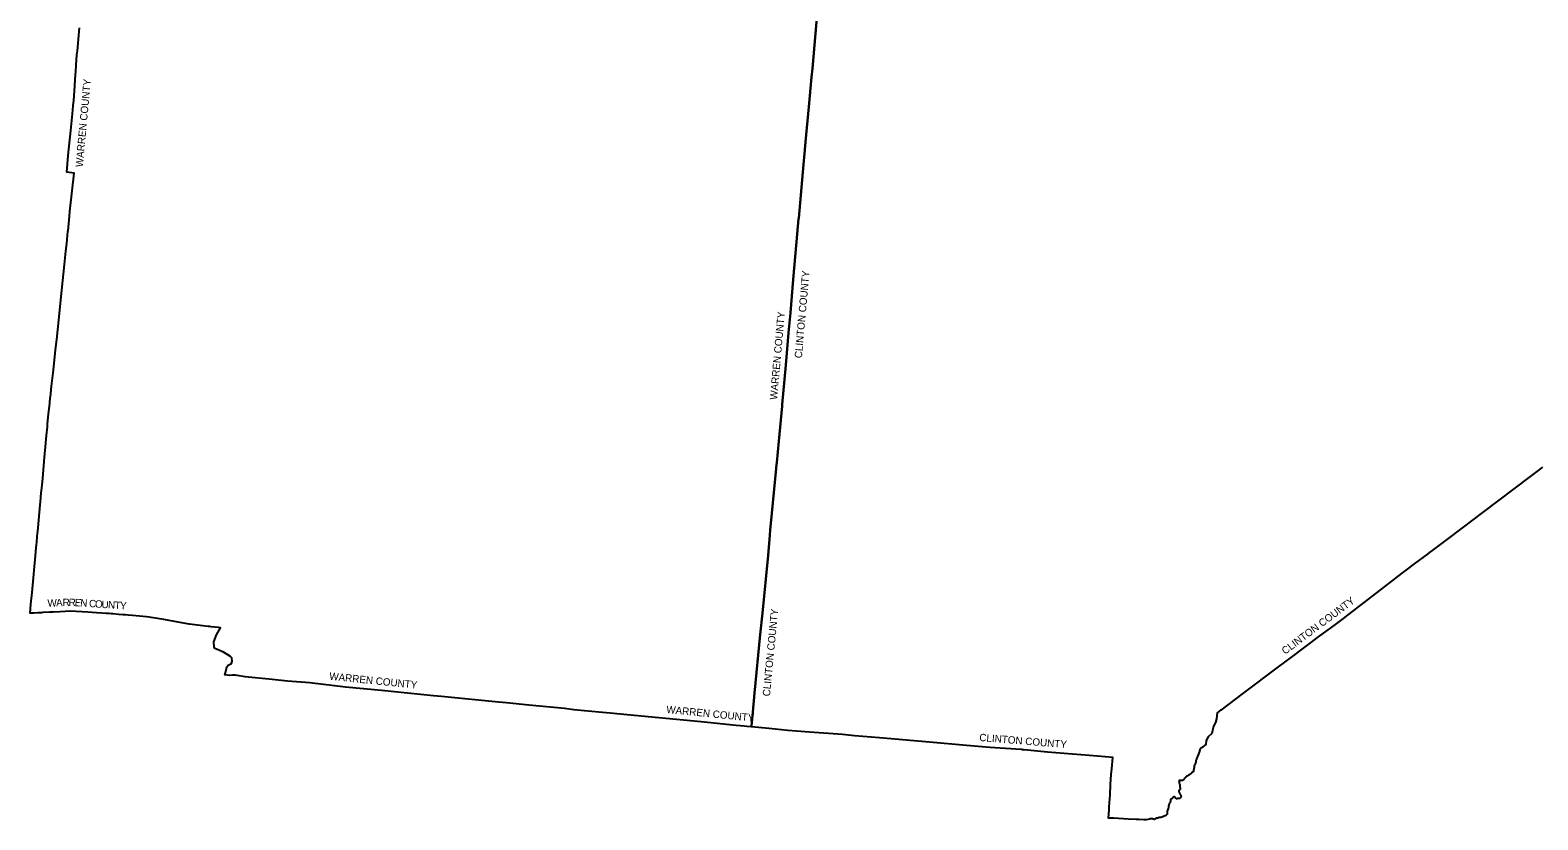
# Model space of a CAD drawing. Extents: x 1410790 to 1770854, y 448063 to 770588.
# Drawn here: x 1443984 to 1648152, y 448063 to 554951 of the extents above; entities that cross this region are included whole.
import ezdxf

# ---------------------------------------------------------------- set-up
doc = ezdxf.new("R2010")
doc.units = 0
doc.layers.add('GM_X_Adjacent_County', color=7, linetype='Continuous')
doc.layers.add('GM_X_Adjacent_County_Text', color=7, linetype='Continuous')

msp = doc.modelspace()

# ---------------------------------------------------------------- linework, layer by layer
at = {"layer": 'GM_X_Adjacent_County'}
for points in [[(1551044, 562988), (1549909, 549765), (1549797, 548590), (1549411, 544570), (1549068, 540794), (1548703, 536779), (1548609, 535719), (1548059, 529500), (1548052, 529426), (1547777, 526306), (1547463, 522758), (1547324, 521188), (1546926, 516687), (1546686, 513989), (1546298, 509606), (1545822, 504298), (1545798, 504044), (1545353, 499331), (1545078, 496425), (1545013, 495738), (1545002, 495623), (1544429, 489554), (1544212, 487256), (1544123, 486002), (1543861, 483362), (1543818, 482923), (1543136, 476031), (1542849, 473143), (1542090, 465215), (1541846, 462655), (1541796, 462135), (1541666, 460788), (1541653, 460642), (1541041, 460701), (1540690, 460735), (1539583, 460843), (1534847, 461340), (1529119, 461882), (1524835, 462277), (1522527, 462501), (1521474, 462603), (1517626, 462974), (1516331, 463120), (1511534, 463579), (1508494, 463882), (1507395, 463992), (1500129, 464724), (1499699, 464749), (1498611, 464829), (1491561, 465550), (1489139, 465776), (1486709, 466029), (1481873, 466588), (1478820, 466849), (1476763, 467058), (1473103, 467430), (1472028, 467591), (1471726, 467646), (1471404, 467641), (1470996, 467621), (1470355, 467682), (1470477, 468147), (1470634, 468792), (1470818, 468979), (1471250, 469241), (1471324, 469554), (1471278, 469969), (1471115, 470179), (1470156, 470775), (1469197, 471148), (1468981, 471266), (1468884, 471482), (1468838, 472158), (1469215, 473110), (1469771, 474068), (1469488, 474099), (1468514, 474205), (1468317, 474227), (1468070, 474254), (1465546, 474533), (1465514, 474538), (1464047, 474802), (1462090, 475171), (1460366, 475470), (1460105, 475518), (1459750, 475550), (1457862, 475710), (1457260, 475761), (1456894, 475792), (1456530, 475823), (1455952, 475872), (1455201, 475935), (1454992, 475953), (1454665, 475973), (1454264, 475999), (1453697, 476034), (1452980, 476078), (1451795, 476152), (1449437, 476298), (1448004, 476227), (1447104, 476183), (1446824, 476169), (1446586, 476157), (1445723, 476114), (1445509, 476104), (1445487, 476103), (1445250, 476091), (1445002, 476079), (1444490, 476053), (1444195, 476039), (1443984, 476028), (1444098, 477254), (1444251, 478851), (1444476, 481335), (1444523, 481841), (1444705, 483807), (1444759, 484387), (1444847, 485340), (1444872, 485607), (1444945, 486395), (1445051, 487541), (1445055, 487578), (1445361, 490723), (1445390, 491098), (1445497, 492347), (1445549, 492942), (1445593, 493388), (1445681, 494266), (1445733, 494863), (1445786, 495447), (1445993, 497704), (1446027, 498075), (1446212, 500082), (1446321, 501270), (1446353, 501608), (1446491, 503041), (1446549, 503678), (1446629, 504463), (1446713, 505217), (1446718, 505262), (1446895, 506786), (1447124, 508908), (1447427, 511678), (1447578, 513058), (1447724, 514393), (1447726, 514409), (1448276, 519738), (1448652, 523221), (1448836, 525037), (1448942, 526090), (1449101, 527682), (1449113, 527799), (1449315, 529787), (1449380, 530405), (1449934, 535585), (1448958, 535719), (1449150, 537980), (1449487, 541354), (1449714, 543629), (1449829, 544701), (1449861, 545107), (1449884, 545413), (1449988, 546753), (1450017, 547411), (1450018, 547427), (1450019, 547439), (1450130, 548952), (1450153, 549272), (1450227, 550277), (1450324, 551600), (1450376, 552147), (1450424, 552655), (1450522, 553719), (1450665, 555273)], [(1648788, 495779), (1648023, 495203), (1647133, 494533), (1640676, 489672), (1638042, 487688), (1635644, 485883), (1633819, 484508), (1633505, 484272), (1633248, 484078), (1631413, 482696), (1628958, 480847), (1628919, 480818), (1621997, 475474), (1621966, 475451), (1620523, 474378), (1618604, 472952), (1614700, 470050), (1612987, 468763), (1608261, 465210), (1605211, 462917), (1605170, 462886), (1604731, 462556), (1604641, 461739), (1604515, 461237), (1604229, 460736), (1604010, 459731), (1603508, 459291), (1603228, 458790), (1603196, 458254), (1602590, 457817), (1602535, 457770), (1602480, 457717), (1602427, 457668), (1602383, 457605), (1602358, 457525), (1602356, 457425), (1602354, 457329), (1602332, 457243), (1602265, 457086), (1601940, 456330), (1601860, 456169), (1601851, 456119), (1601844, 456081), (1601850, 455952), (1601848, 455872), (1601814, 455766), (1601756, 455643), (1601702, 455554), (1601671, 455504), (1601646, 455449), (1601632, 455355), (1601625, 455274), (1601614, 455136), (1601585, 455012), (1601561, 454925), (1601541, 454815), (1601523, 454715), (1601517, 454593), (1601498, 454563), (1601444, 454558), (1601399, 454537), (1601367, 454533), (1601293, 454450), (1601236, 454371), (1601156, 454275), (1601078, 454222), (1600987, 454168), (1600862, 454112), (1600720, 454032), (1600610, 453954), (1600490, 453868), (1600438, 453795), (1600354, 453696), (1600262, 453586), (1600116, 453438), (1600021, 453386), (1599961, 453375), (1599877, 453379), (1599786, 453388), (1599712, 453398), (1599650, 453403), (1599596, 453378), (1599563, 453323), (1599554, 453277), (1599562, 453206), (1599590, 453073), (1599639, 452904), (1599666, 452781), (1599659, 452701), (1599649, 452617), (1599654, 452544), (1599673, 452478), (1599707, 452389), (1599724, 452310), (1599728, 452240), (1599707, 452162), (1599666, 452123), (1599617, 452086), (1599574, 452061), (1599537, 452021), (1599529, 451975), (1599540, 451925), (1599554, 451862), (1599575, 451806), (1599594, 451741), (1599625, 451684), (1599658, 451634), (1599691, 451567), (1599736, 451514), (1599771, 451455), (1599800, 451390), (1599811, 451334), (1599824, 451291), (1599839, 451215), (1599824, 451149), (1599794, 451083), (1599753, 451030), (1599712, 450993), (1599659, 450958), (1599621, 450952), (1599569, 450945), (1599519, 450944), (1599450, 450944), (1599378, 450943), (1599320, 450926), (1599223, 450910), (1599165, 450931), (1599132, 450954), (1599095, 451009), (1599077, 451055), (1599044, 451102), (1599017, 451123), (1598971, 451149), (1598907, 451167), (1598841, 451166), (1598790, 451143), (1598754, 451110), (1598727, 451070), (1598692, 451023), (1598630, 450952), (1598569, 450893), (1598477, 450838), (1598426, 450795), (1598416, 450751), (1598417, 450725), (1598414, 450655), (1598398, 450549), (1598376, 450461), (1598326, 450382), (1598281, 450326), (1598232, 450259), (1598214, 450199), (1598189, 450126), (1598169, 450034), (1598157, 449908), (1598132, 449685), (1598100, 449596), (1598048, 449474), (1598010, 449381), (1597977, 449235), (1597967, 449149), (1597966, 449079), (1597974, 448982), (1597971, 448928), (1597959, 448828), (1597924, 448787), (1597885, 448743), (1597832, 448702), (1597765, 448663), (1597670, 448599), (1597567, 448545), (1597459, 448495), (1597377, 448470), (1597326, 448449), (1597227, 448409), (1597164, 448382), (1597102, 448367), (1597028, 448373), (1596950, 448394), (1596890, 448398), (1596839, 448374), (1596792, 448343), (1596750, 448318), (1596681, 448291), (1596623, 448280), (1596552, 448282), (1596512, 448280), (1596476, 448271), (1596444, 448252), (1596378, 448201), (1596324, 448178), (1596281, 448149), (1596222, 448124), (1596183, 448134), (1596141, 448149), (1596093, 448162), (1596049, 448175), (1595971, 448185), (1595895, 448192), (1595798, 448194), (1595662, 448177), (1595565, 448156), (1595348, 448125), (1595106, 448081), (1595044, 448068), (1594982, 448063), (1594897, 448063), (1594783, 448067), (1594127, 448088), (1593750, 448106), (1592674, 448158), (1590719, 448267), (1590007, 448309), (1590085, 449419), (1590110, 449807), (1590219, 451466), (1590303, 452833), (1590388, 454199), (1590479, 454965), (1590579, 456501), (1588502, 456667), (1582883, 457135), (1582867, 457136), (1581739, 457239), (1578575, 457541), (1578555, 457536), (1578544, 457534), (1578534, 457533), (1578526, 457533), (1578517, 457534), (1578433, 457542), (1578361, 457549), (1578224, 457561), (1578209, 457562), (1578194, 457563), (1578192, 457563), (1573961, 457874), (1570793, 458137), (1565757, 458561), (1558990, 459152), (1557881, 459234), (1555623, 459427), (1553981, 459606), (1549518, 459950), (1546591, 460177), (1544018, 460420), (1541653, 460642), (1541666, 460788), (1541796, 462135), (1541846, 462655), (1542090, 465215), (1542849, 473143), (1543136, 476031), (1543818, 482923), (1543861, 483362), (1544123, 486002), (1544212, 487256), (1544429, 489554), (1545002, 495623), (1545013, 495738), (1545078, 496425), (1545353, 499331), (1545798, 504044), (1545822, 504298), (1546298, 509606), (1546686, 513989), (1546926, 516687), (1547324, 521188), (1547463, 522758), (1547777, 526306), (1548052, 529426), (1548059, 529500), (1548609, 535719), (1548703, 536779), (1549068, 540794), (1549411, 544570), (1549797, 548590), (1549909, 549765), (1551044, 562988)]]:
    msp.add_lwpolyline(points, dxfattribs=at)

# ---------------------------------------------------------------- texts
at = {"layer": 'GM_X_Adjacent_County_Text'}
for s, rotation, p in [('WARREN COUNTY', 84.75163, (1451119, 536380)), ('CLINTON COUNTY', 84.95818, (1548486, 510509)), ('WARREN COUNTY', 84.89951, (1545135, 504885)), ('W', 2.73029, (1446360, 476891)), ('A', 2.60357, (1447511, 476946)), ('R', 1.15833, (1448388, 476986)), ('R', 359.08878, (1449192, 477002)), ('E', 356.93508, (1449996, 476989)), ('N', 356.16325, (1450739, 476950)), ('C', 356.12741, (1451924, 476870)), ('O', 356.12751, (1452737, 476815)), ('CLINTON COUNTY', 36.75213, (1613926, 470393)), ('U', 356.12744, (1453619, 476755)), ('N', 356.12742, (1454501, 476696)), ('T', 356.1274, (1455384, 476636)), ('Y', 356.12742, (1456130, 476585)), ('CLINTON COUNTY', 84.48003, (1544155, 464746)), ('WARREN COUNTY', 354.10239, (1484456, 467035)), ('WARREN COUNTY', 354.31753, (1530091, 462535)), ('CLINTON COUNTY', 355.22083, (1572486, 458747))]:
    msp.add_text(s, height=1000, rotation=rotation, dxfattribs=at).set_placement(p)

doc.saveas('drawing.dxf')
